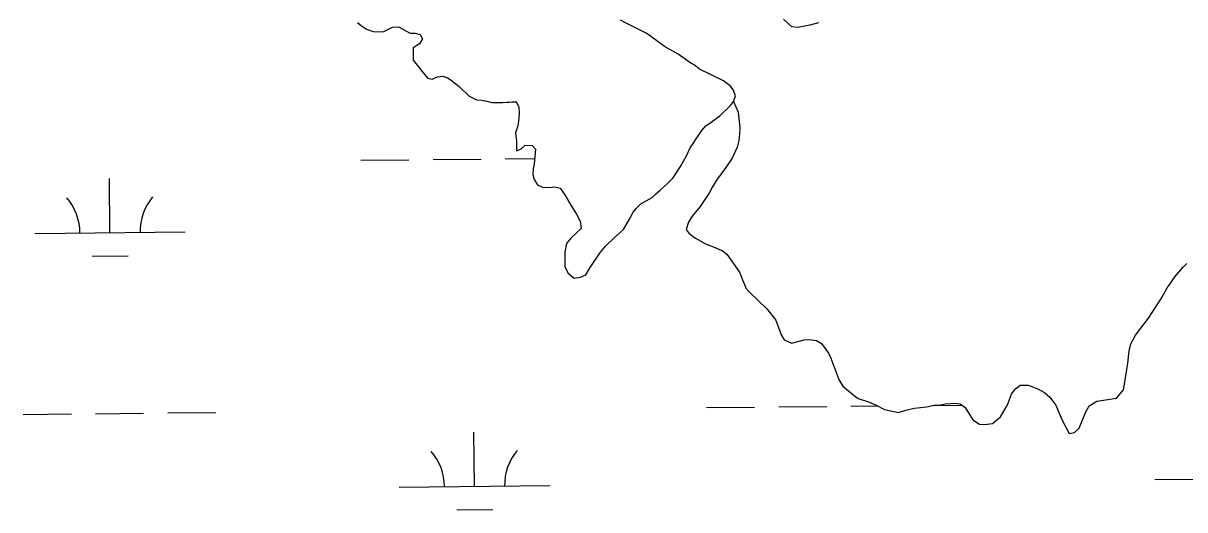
# Model space of a CAD drawing. Extents: x 3146026 to 3183936, y 897894 to 923344.
# Drawn here: x 3172572 to 3173344, y 906744 to 907067 of the extents above; entities that cross this region are included whole.
import ezdxf

# ---------------------------------------------------------------- set-up
doc = ezdxf.new("R2010")
doc.units = 0
for name, color, linetype in [('V-SITE-VEGE', 7, 'Continuous'), ('V-TOPO-SHOR', 7, 'Continuous'), ('V-WETL-SWMP', 7, 'Continuous')]:
    doc.layers.add(name, color=color, linetype=linetype)

msp = doc.modelspace()

# ---------------------------------------------------------------- linework, layer by layer
at = {"layer": 'V-SITE-VEGE'}
for p, q in [((3172794.3, 907067.15), (3172796.89, 907065.14)), ((3172986.05, 907060.1), (3172972.72, 907066.76)), ((3172796.89, 907065.14), (3172800.26, 907062.93)), ((3172800.26, 907062.93), (3172804.65, 907061.31)), ((3172804.65, 907061.31), (3172808.44, 907061.09)), ((3172808.44, 907061.09), (3172811.83, 907061.27)), ((3172811.83, 907061.27), (3172817.44, 907064.23)), ((3172817.44, 907064.23), (3172821.43, 907064.4)), ((3172821.43, 907064.4), (3172829.19, 907060.17)), ((3172829.19, 907060.17), (3172832.58, 907060.15)), ((3172832.58, 907060.15), (3172835.97, 907059.33)), ((3172835.97, 907059.33), (3172837.35, 907056.33)), ((3172989.03, 907058.28), (3172986.05, 907060.1)), ((3172998.18, 907051.25), (3172989.03, 907058.28)), ((3172835.54, 907053.15), (3172831.33, 907050.38)), ((3172837.35, 907056.33), (3172835.54, 907053.15)), ((3173007.33, 907046.21), (3172998.18, 907051.25)), ((3172831.33, 907050.38), (3172831.28, 907042.2)), ((3173015.08, 907040.77), (3173007.33, 907046.21)), ((3172831.28, 907042.2), (3172840.8, 907030.37)), ((3173018.86, 907038.36), (3173015.08, 907040.77)), ((3173021.44, 907036.35), (3173018.86, 907038.36)), ((3173037.36, 907028.48), (3173021.44, 907036.35)), ((3172840.8, 907030.37), (3172843.79, 907029.56)), ((3172843.79, 907029.56), (3172847.39, 907031.13)), ((3172847.39, 907031.13), (3172850.98, 907031.51)), ((3172850.98, 907031.51), (3172853.97, 907030.5)), ((3172853.97, 907030.5), (3172856.55, 907028.89)), ((3172856.55, 907028.89), (3172861.92, 907024.67)), ((3173041.94, 907025.26), (3173037.36, 907028.48)), ((3172861.92, 907024.67), (3172868.47, 907018.24)), ((3173044.11, 907022.25), (3173041.94, 907025.26)), ((3173045.49, 907018.46), (3173044.11, 907022.25)), ((3172868.47, 907018.24), (3172873.25, 907015.82)), ((3172873.25, 907015.82), (3172876.64, 907015.6)), ((3172876.64, 907015.6), (3172880.23, 907014.98)), ((3172880.23, 907014.98), (3172883.62, 907014.17)), ((3172883.62, 907014.17), (3172890.8, 907014.13)), ((3172890.8, 907014.13), (3172899.78, 907014.68)), ((3172899.78, 907014.68), (3172901.36, 907011.27)), ((3173035.04, 907005.34), (3173042.06, 907012.09)), ((3173042.06, 907012.09), (3173044.07, 907014.87)), ((3173044.07, 907014.87), (3173045.49, 907018.46)), ((3172901.73, 907006.88), (3172901.31, 907001.69)), ((3172901.36, 907011.27), (3172901.73, 907006.88)), ((3173029.23, 907000.98), (3173035.04, 907005.34)), ((3172900.69, 906998.7), (3172899.27, 906993.92)), ((3172901.31, 907001.69), (3172900.69, 906998.7)), ((3173023.01, 906995.43), (3173025.62, 906998.61)), ((3173025.62, 906998.61), (3173029.23, 907000.98)), ((3172899.27, 906993.92), (3172899.83, 906988.53)), ((3173017.18, 906986.88), (3173019.19, 906990.06)), ((3173019.19, 906990.06), (3173023.01, 906995.43)), ((3172899.83, 906988.53), (3172899.82, 906985.14)), ((3172899.82, 906985.14), (3172900, 906981.94)), ((3172900, 906981.94), (3172903, 906983.33)), ((3172903, 906983.33), (3172905.61, 906985.7)), ((3172905.61, 906985.7), (3172910.4, 906985.48)), ((3172910.4, 906985.48), (3172912.58, 906983.07)), ((3172912.58, 906983.07), (3172911.73, 906973.5)), ((3173012.74, 906978.72), (3173015.36, 906984.09)), ((3173015.36, 906984.09), (3173017.18, 906986.88)), ((3172911.73, 906973.5), (3172910.91, 906970.11)), ((3173008.91, 906971.56), (3173012.74, 906978.72)), ((3172910.91, 906970.11), (3172910.69, 906966.32)), ((3172910.69, 906966.32), (3172911.67, 906962.92)), ((3173003.68, 906963.81), (3173008.91, 906971.56)), ((3172911.67, 906962.92), (3172913.85, 906959.52)), ((3172913.85, 906959.52), (3172917.23, 906957.9)), ((3172922.21, 906957.67), (3172925.41, 906958.05)), ((3172925.41, 906958.05), (3172929, 906957.24)), ((3172995.45, 906955.87), (3173000.26, 906960.23)), ((3173000.26, 906960.23), (3173003.68, 906963.81)), ((3172917.23, 906957.9), (3172922.21, 906957.67)), ((3172929, 906957.24), (3172931.97, 906952.83)), ((3172931.97, 906952.83), (3172935.92, 906946.02)), ((3172982.43, 906946.76), (3172990.04, 906951.11)), ((3172990.04, 906951.11), (3172992.44, 906953.49)), ((3172992.44, 906953.49), (3172995.45, 906955.87)), ((3172935.92, 906946.02), (3172939.68, 906940.01)), ((3172977.41, 906941.4), (3172979.42, 906943.78)), ((3172979.42, 906943.78), (3172982.43, 906946.76)), ((3172939.68, 906940.01), (3172942.25, 906935.41)), ((3172942.25, 906935.41), (3172942.82, 906930.42)), ((3172970.96, 906929.86), (3172974.98, 906936.62)), ((3172974.98, 906936.62), (3172977.41, 906941.4)), ((3172942.82, 906930.42), (3172936.2, 906924.27)), ((3172964.94, 906924.51), (3172970.96, 906929.86)), ((3172933.18, 906920.49), (3172931.96, 906914.71)), ((3172936.2, 906924.27), (3172933.18, 906920.49)), ((3172958.92, 906918.75), (3172964.94, 906924.51)), ((3172931.96, 906914.71), (3172932.1, 906904.93)), ((3172948.86, 906904.44), (3172955.7, 906914.78)), ((3172955.7, 906914.78), (3172958.92, 906918.75)), ((3172932.1, 906904.93), (3172934.27, 906900.73)), ((3172946.04, 906899.66), (3172948.86, 906904.44)), ((3172934.27, 906900.73), (3172938.24, 906897.51)), ((3172938.24, 906897.51), (3172942.44, 906898.09)), ((3172942.44, 906898.09), (3172946.04, 906899.66))]:
    msp.add_line(p, q, dxfattribs=at)
at = {"layer": 'V-TOPO-SHOR'}
for points in [[(3172794.3, 907067.15), (3172796.89, 907065.14), (3172800.27, 907062.93), (3172804.65, 907061.31), (3172808.44, 907061.09), (3172811.83, 907061.27), (3172817.44, 907064.23), (3172821.43, 907064.4), (3172829.19, 907060.17)], [(3173044.07, 907014.87), (3173045.49, 907018.45), (3173044.11, 907022.25), (3173041.94, 907025.26), (3173037.36, 907028.48), (3173021.44, 907036.35), (3173018.86, 907038.36), (3173015.08, 907040.77), (3173007.33, 907046.21), (3172998.18, 907051.25), (3172989.03, 907058.28), (3172986.05, 907060.1), (3172972.72, 907066.76), (3172968.94, 907068.77)], [(3172829.19, 907060.17), (3172832.58, 907060.15), (3172835.97, 907059.33), (3172837.35, 907056.33), (3172835.54, 907053.15), (3172831.33, 907050.38), (3172831.28, 907042.2), (3172840.8, 907030.37), (3172843.79, 907029.56), (3172847.39, 907031.13), (3172850.98, 907031.51), (3172853.97, 907030.5), (3172856.55, 907028.89), (3172861.92, 907024.67), (3172868.47, 907018.24), (3172873.25, 907015.82), (3172876.64, 907015.6), (3172880.23, 907014.98), (3172883.62, 907014.17), (3172890.8, 907014.13), (3172899.78, 907014.68), (3172901.36, 907011.27), (3172901.73, 907006.88), (3172901.31, 907001.7), (3172900.69, 906998.7), (3172899.27, 906993.92), (3172899.84, 906988.53), (3172899.82, 906985.14), (3172900, 906981.94), (3172903, 906983.32), (3172905.61, 906985.7), (3172910.4, 906985.48), (3172912.58, 906983.07), (3172911.73, 906973.5), (3172910.91, 906970.11), (3172910.69, 906966.32), (3172911.67, 906962.92), (3172913.85, 906959.52), (3172917.23, 906957.9), (3172922.21, 906957.67), (3172925.41, 906958.05), (3172929, 906957.24), (3172931.97, 906952.83), (3172935.92, 906946.02), (3172939.68, 906940.01), (3172942.25, 906935.41), (3172942.82, 906930.42), (3172936.2, 906924.27), (3172933.18, 906920.49), (3172931.96, 906914.71), (3172932.1, 906904.93), (3172934.27, 906900.73), (3172938.25, 906897.51), (3172942.44, 906898.09), (3172946.04, 906899.66), (3172948.86, 906904.44), (3172955.7, 906914.78), (3172958.92, 906918.75), (3172964.94, 906924.51), (3172970.96, 906929.86), (3172974.98, 906936.62), (3172977.41, 906941.4), (3172979.42, 906943.78), (3172982.43, 906946.76), (3172990.04, 906951.11), (3172992.44, 906953.49), (3172995.45, 906955.87), (3173000.26, 906960.23), (3173003.68, 906963.81), (3173008.91, 906971.56), (3173012.74, 906978.72), (3173015.36, 906984.09), (3173017.18, 906986.88), (3173019.19, 906990.06), (3173023.01, 906995.43), (3173025.62, 906998.61), (3173029.23, 907000.98), (3173035.04, 907005.34), (3173042.06, 907012.09), (3173044.07, 907014.87)]]:
    msp.add_lwpolyline(points, dxfattribs=at)
at = {"layer": 'V-WETL-SWMP'}
for p, q in [((3172796.45, 906975.72), (3172828.45, 906976.04)), ((3172844.44, 906976.2), (3172876.44, 906976.52)), ((3172892.44, 906976.68), (3172912.03, 906976.87)), ((3172629.85, 906927.63), (3172629.49, 906963.63)), ((3172579.86, 906927.13), (3172679.85, 906928.13)), ((3172618.01, 906912.08), (3172642.01, 906912.32)), ((3173026.09, 906811.5), (3173058.09, 906811.82)), ((3173074.09, 906811.98), (3173106.09, 906812.3)), ((3173122.09, 906812.46), (3173139.81, 906812.63)), ((3173176.78, 906813), (3173195.85, 906813.19)), ((3172572.21, 906806.98), (3172604.21, 906807.3)), ((3172620.21, 906807.45), (3172652.21, 906807.77)), ((3172668.2, 906807.93), (3172700.2, 906808.25)), ((3172872.02, 906759.22), (3172871.66, 906795.22)), ((3172822.02, 906758.72), (3172922.01, 906759.72)), ((3173323.9, 906763.72), (3173423.9, 906764.72)), ((3172860.17, 906743.67), (3172884.17, 906743.91))]:
    msp.add_line(p, q, dxfattribs=at)
for points in [[(3172794.3, 907067.15), (3172796.89, 907065.14), (3172800.27, 907062.93), (3172804.65, 907061.31), (3172808.44, 907061.08), (3172811.83, 907061.27), (3172817.44, 907064.23), (3172821.43, 907064.41), (3172829.19, 907060.17), (3172832.58, 907060.15), (3172835.97, 907059.33), (3172837.35, 907056.33), (3172835.54, 907053.15), (3172831.33, 907050.38), (3172831.28, 907042.2), (3172840.8, 907030.37), (3172843.79, 907029.56), (3172847.39, 907031.13), (3172850.98, 907031.51), (3172853.97, 907030.5), (3172856.56, 907028.89), (3172861.92, 907024.66), (3172868.47, 907018.24), (3172873.25, 907015.82), (3172876.64, 907015.6), (3172880.23, 907014.98), (3172883.62, 907014.17), (3172890.8, 907014.13), (3172899.78, 907014.67), (3172901.36, 907011.27), (3172901.73, 907006.88), (3172901.31, 907001.69), (3172900.69, 906998.7), (3172899.27, 906993.92), (3172899.84, 906988.53), (3172899.82, 906985.14), (3172900, 906981.94), (3172903, 906983.32), (3172905.61, 906985.7), (3172910.4, 906985.48), (3172912.58, 906983.07), (3172911.73, 906973.5), (3172910.91, 906970.11), (3172910.69, 906966.32), (3172911.67, 906962.92), (3172913.85, 906959.52), (3172917.23, 906957.9), (3172922.22, 906957.67), (3172925.41, 906958.05), (3172929, 906957.24), (3172931.97, 906952.83), (3172935.92, 906946.02), (3172939.68, 906940.01), (3172942.25, 906935.41), (3172942.82, 906930.42), (3172936.2, 906924.27), (3172933.19, 906920.49), (3172931.96, 906914.71), (3172932.1, 906904.93), (3172934.27, 906900.73), (3172938.25, 906897.51), (3172942.44, 906898.09), (3172946.04, 906899.66), (3172948.86, 906904.44), (3172955.71, 906914.78), (3172958.92, 906918.75), (3172964.94, 906924.51), (3172970.96, 906929.86), (3172974.99, 906936.62), (3172977.41, 906941.4), (3172979.42, 906943.78), (3172982.43, 906946.76), (3172990.03, 906951.11), (3172992.44, 906953.49)], [(3173100.53, 907066.93), (3173094.73, 907065.37), (3173086.54, 907064.02), (3173082.75, 907064.44), (3173077.19, 907069.46)], [(3172992.44, 906953.49), (3172995.45, 906955.87), (3173000.26, 906960.23), (3173003.68, 906963.8), (3173008.91, 906971.56), (3173012.74, 906978.72), (3173015.36, 906984.1), (3173017.18, 906986.88), (3173019.19, 906990.06), (3173023.01, 906995.43), (3173025.62, 906998.61), (3173029.23, 907000.98), (3173035.04, 907005.34), (3173042.06, 907012.09), (3173044.07, 907014.87), (3173047.23, 907007.67), (3173048.17, 906997.28), (3173048.14, 906993.29), (3173047.52, 906988.91), (3173046.5, 906984.52), (3173043.26, 906977.16), (3173039.04, 906970.99), (3173032.81, 906962.45), (3173030.19, 906958.07), (3173028.17, 906954.29), (3173021.93, 906945.14), (3173016.71, 906938.59), (3173014.09, 906934.61), (3173012.67, 906929.83), (3173014.65, 906927.22), (3173018.82, 906924.01), (3173025.39, 906920.18), (3173032.36, 906917.54), (3173036.73, 906915.52), (3173039.72, 906913.31), (3173048.03, 906901.49), (3173050, 906896.29), (3173052.56, 906890.69), (3173054.74, 906888.08), (3173066.26, 906877.04), (3173072.2, 906869.63), (3173075.74, 906859.83), (3173077.72, 906856.62), (3173082.5, 906854.4), (3173091.09, 906856.55), (3173094.28, 906856.73), (3173099.27, 906856.1), (3173102.45, 906854.09), (3173107.2, 906847.68), (3173108.78, 906844.28), (3173114.09, 906830.28), (3173116.66, 906825.67), (3173124.21, 906819.64), (3173126.99, 906817.63), (3173133.77, 906815.4), (3173138.35, 906813.38), (3173144.32, 906810.35), (3173153.68, 906808.3), (3173158.48, 906809.87), (3173164.08, 906811.04), (3173172.46, 906811.99), (3173177.46, 906813.16), (3173180.85, 906813.14), (3173184.65, 906813.92), (3173191.24, 906814.48), (3173194.63, 906814.06), (3173198.01, 906811.65), (3173203.15, 906803.44), (3173207.53, 906800.62), (3173210.72, 906800.2), (3173216.11, 906800.97), (3173221.52, 906805.33), (3173226.16, 906813.29), (3173228.79, 906820.46), (3173231.41, 906824.03), (3173234.41, 906826.41), (3173239.8, 906826.38), (3173246.17, 906823.95), (3173250.75, 906821.53), (3173254.32, 906818.52), (3173258.09, 906813.11), (3173262.03, 906804.11), (3173267.16, 906794.3), (3173270.56, 906794.88), (3173273.77, 906797.85), (3173278.22, 906808.81), (3173280.44, 906812.59), (3173285.44, 906815.75), (3173298.43, 906817.87), (3173303.05, 906823.24), (3173303.87, 906827.02), (3173305.94, 906840.98), (3173306.98, 906849.16), (3173308.01, 906853.94), (3173311.23, 906859.71), (3173319.68, 906870.84), (3173328.33, 906884.16), (3173332.16, 906891.13), (3173334.17, 906893.71), (3173337.19, 906898.28), (3173342.82, 906904.84)], [(3173342.82, 906904.84), (3173345.22, 906907.22)]]:
    msp.add_lwpolyline(points, dxfattribs=at)
for centre, start, end in [((3172574.61, 906927.55), 359.7992, 41.34286), ((3172685.09, 906928.65), 139.7992, 181.34286), ((3172816.77, 906759.14), 359.7992, 41.34286), ((3172927.25, 906760.25), 139.7992, 181.34286)]:
    msp.add_arc(centre, 35.25, start, end, dxfattribs=at)

doc.saveas('drawing.dxf')
